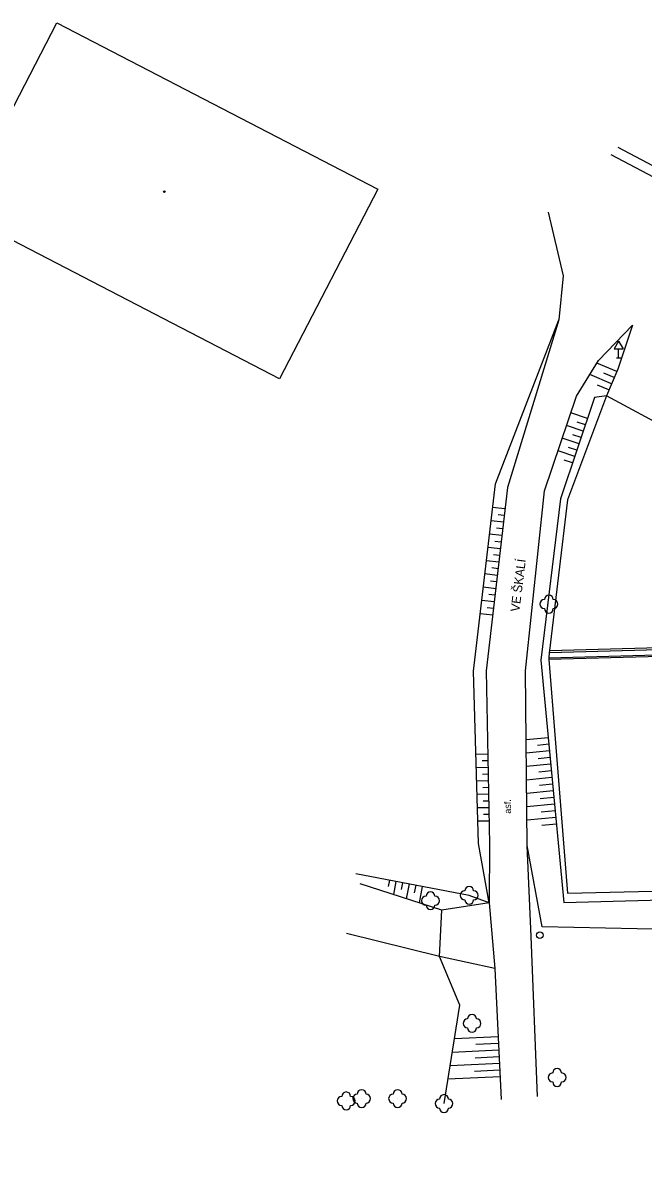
# Model space of a CAD drawing. Extents: x -794191 to -788944, y -1117087 to -1105044.
# Drawn here: x -792713.5 to -792644, y -1109153 to -1109025.9 of the extents above; entities that cross this region are included whole.
import ezdxf

# ---------------------------------------------------------------- set-up
doc = ezdxf.new("R2010")
doc.units = 0
for name, color, linetype in [('Doplněk polohopisu', 7, 'Continuous'), ('Doplňkové značky', 7, 'Continuous'), ('Hranice - ploty_ zdi', 7, 'Continuous'), ('Komunikace', 7, 'Continuous'), ('Názvy ulic_ silnic_ žel_', 7, 'Continuous'), ('Pomocné popisy', 7, 'Continuous'), ('Stavební objekty', 7, 'Continuous'), ('temporary_level_1', 7, 'Continuous'), ('Výškopis', 7, 'Continuous'), ('Zeleň', 7, 'Continuous'), ('Značky druhů budov', 7, 'Continuous')]:
    doc.layers.add(name, color=color, linetype=linetype)

msp = doc.modelspace()

# ---------------------------------------------------------------- linework, layer by layer
at = {"layer": 'Doplněk polohopisu'}
for points in [[(-792646.83, -1109064.75), (-792648.1, -1109067.76), (-792652.46, -1109079.39), (-792654.47, -1109096.31), (-792654.52, -1109096.58)], [(-792654.52, -1109096.58), (-792654.55, -1109097.11), (-792654.55, -1109097.32), (-792652.46, -1109123.53), (-792595.21, -1109122.16), (-792554.07, -1109123.97)]]:
    msp.add_lwpolyline(points, dxfattribs=at)
at = {"layer": 'Doplňkové značky'}
for p, q in [((-792646.73, -1109061.614), (-792647.23, -1109062.48)), ((-792646.73, -1109061.614), (-792646.23, -1109062.48)), ((-792647.23, -1109062.48), (-792646.23, -1109062.48)), ((-792646.73, -1109063.48), (-792646.73, -1109062.48)), ((-792646.98, -1109063.48), (-792646.48, -1109063.48))]:
    msp.add_line(p, q, dxfattribs=at)
at = {"layer": 'Hranice - ploty_ zdi'}
for p, q in [((-792666.53, -1109125.43), (-792675.7, -1109122.47)), ((-792666.81, -1109130.61), (-792666.53, -1109125.43))]:
    msp.add_line(p, q, dxfattribs=at)
for points in [[(-792648.1, -1109067.76), (-792649.42, -1109067.95), (-792653.24, -1109079.28), (-792655.45, -1109097.39), (-792652.88, -1109124.55), (-792594.78, -1109123), (-792553.41, -1109125.14), (-792545.26, -1109108.2)], [(-792641.16, -1109071.66), (-792641.76, -1109071.38), (-792642.76, -1109070.62), (-792648.1, -1109067.76)], [(-792654.47, -1109096.31), (-792573.94, -1109094.1), (-792573.97, -1109094.35), (-792654.52, -1109096.58)], [(-792654.55, -1109097.11), (-792573.91, -1109094.9), (-792573.87, -1109095.16), (-792654.55, -1109097.32)], [(-792666.3, -1109147.11), (-792664.53, -1109136.08), (-792666.81, -1109130.61)]]:
    msp.add_lwpolyline(points, dxfattribs=at)
at = {"layer": 'Komunikace'}
for p, q in [((-792661.23, -1109124.6), (-792666.53, -1109125.43)), ((-792666.81, -1109130.61), (-792677.22, -1109128.05)), ((-792660.59, -1109131.98), (-792666.81, -1109130.61))]:
    msp.add_line(p, q, dxfattribs=at)
for points in [[(-792344.2, -1109252.39), (-792364.9, -1109227.31), (-792384.65, -1109203.09), (-792405.99, -1109178.11), (-792429.89, -1109159.02), (-792436.53, -1109154.65), (-792444.12, -1109150.51), (-792463.48, -1109139.83), (-792485.49, -1109128.03), (-792502.16, -1109119.01), (-792513.91, -1109112.56), (-792525.39, -1109106.43), (-792542.08, -1109097.39), (-792570.53, -1109082.24), (-792594.12, -1109069.43), (-792609.89, -1109060.71), (-792628.36, -1109050.84), (-792647.56, -1109040.71)], [(-792654.62, -1109047.14), (-792652.93, -1109054.3), (-792653.45, -1109059.21), (-792659.2, -1109078.04), (-792661.56, -1109098.58), (-792661.2, -1109118.02), (-792661.23, -1109124.6), (-792660.59, -1109131.98), (-792659.9, -1109146.67)], [(-792655.83, -1109146.33), (-792656.54, -1109128.39), (-792656.97, -1109118.17), (-792657.18, -1109098.59), (-792655.02, -1109078.38), (-792651.44, -1109067.77), (-792649, -1109063.8), (-792645.18, -1109059.81), (-792646.83, -1109064.75)]]:
    msp.add_lwpolyline(points, dxfattribs=at)
at = {"layer": 'Stavební objekty'}
msp.add_lwpolyline([(-792673.73, -1109044.58), (-792684.23, -1109064.83), (-792684.75, -1109065.84), (-792720.74, -1109047.18), (-792718.76, -1109043.37), (-792709.7, -1109025.9)], close=True, dxfattribs=at)
at = {"layer": 'temporary_level_1'}
for radius in [0.375, 0.0005]:
    msp.add_circle((-792655.57, -1109128.221), radius, dxfattribs=at)
at = {"layer": 'Výškopis'}
for p, q in [((-792646.94, -1109065.01), (-792649.17, -1109064.07)), ((-792647.52, -1109066.39), (-792649.96, -1109065.36)), ((-792647.23, -1109065.7), (-792648.4, -1109065.21)), ((-792647.81, -1109067.08), (-792649.09, -1109066.55)), ((-792650.21, -1109070.29), (-792652.08, -1109069.66)), ((-792650.69, -1109071.71), (-792652.56, -1109071.08)), ((-792650.45, -1109071), (-792651.38, -1109070.69)), ((-792651.17, -1109073.13), (-792653.04, -1109072.51)), ((-792650.93, -1109072.43), (-792651.86, -1109072.11)), ((-792651.65, -1109074.56), (-792653.52, -1109073.93)), ((-792651.41, -1109073.85), (-792652.34, -1109073.53)), ((-792651.89, -1109075.27), (-792652.82, -1109074.95)), ((-792659.47, -1109080.43), (-792660.85, -1109080.27)), ((-792659.65, -1109081.92), (-792661.02, -1109081.76)), ((-792659.56, -1109081.17), (-792660.25, -1109081.09)), ((-792659.82, -1109083.41), (-792661.2, -1109083.25)), ((-792659.73, -1109082.66), (-792660.42, -1109082.58)), ((-792659.9, -1109084.15), (-792660.59, -1109084.07)), ((-792659.99, -1109084.9), (-792661.37, -1109084.74)), ((-792660.07, -1109085.64), (-792660.77, -1109085.56)), ((-792660.16, -1109086.39), (-792661.54, -1109086.23)), ((-792660.25, -1109087.13), (-792660.94, -1109087.05)), ((-792660.33, -1109087.88), (-792661.72, -1109087.72)), ((-792660.5, -1109089.37), (-792661.89, -1109089.21)), ((-792660.42, -1109088.62), (-792661.11, -1109088.54)), ((-792660.67, -1109090.86), (-792662.07, -1109090.7)), ((-792660.59, -1109090.11), (-792661.28, -1109090.03)), ((-792660.84, -1109092.35), (-792662.24, -1109092.19)), ((-792660.76, -1109091.6), (-792661.46, -1109091.52)), ((-792654.63, -1109106.08), (-792657.1, -1109106.31)), ((-792654.56, -1109106.82), (-792655.82, -1109106.94)), ((-792661.39, -1109107.93), (-792662.71, -1109107.95)), ((-792661.37, -1109108.68), (-792662.03, -1109108.69)), ((-792654.49, -1109107.57), (-792657.08, -1109107.82)), ((-792654.42, -1109108.32), (-792655.75, -1109108.44)), ((-792661.36, -1109109.43), (-792662.67, -1109109.45)), ((-792654.35, -1109109.06), (-792657.07, -1109109.32)), ((-792654.27, -1109109.81), (-792655.67, -1109109.94)), ((-792661.33, -1109110.93), (-792662.63, -1109110.95)), ((-792661.35, -1109110.18), (-792662, -1109110.19)), ((-792654.2, -1109110.56), (-792657.05, -1109110.83)), ((-792654.13, -1109111.3), (-792655.59, -1109111.44)), ((-792661.3, -1109112.43), (-792662.58, -1109112.45)), ((-792661.32, -1109111.68), (-792661.96, -1109111.69)), ((-792654.06, -1109112.05), (-792657.03, -1109112.33)), ((-792661.29, -1109113.18), (-792661.93, -1109113.19)), ((-792653.92, -1109113.54), (-792657.02, -1109113.84)), ((-792653.99, -1109112.8), (-792655.51, -1109112.94)), ((-792661.28, -1109113.93), (-792662.54, -1109113.95)), ((-792661.26, -1109114.68), (-792661.89, -1109114.69)), ((-792653.78, -1109115.04), (-792657, -1109115.34)), ((-792653.85, -1109114.29), (-792655.43, -1109114.44)), ((-792661.25, -1109115.43), (-792662.49, -1109115.45)), ((-792653.71, -1109115.78), (-792655.35, -1109115.94)), ((-792655.31, -1109127.29), (-792656.97, -1109118.17)), ((-792672.42, -1109122.06), (-792672.56, -1109122.75)), ((-792671.69, -1109122.2), (-792671.97, -1109123.67)), ((-792670.95, -1109122.34), (-792671.1, -1109123.12)), ((-792670.21, -1109122.48), (-792670.53, -1109124.14)), ((-792669.48, -1109122.62), (-792669.64, -1109123.49)), ((-792668.74, -1109122.76), (-792669.09, -1109124.6)), ((-792551.12, -1109129.4), (-792655.31, -1109127.29)), ((-792660.23, -1109139.62), (-792665.14, -1109139.85)), ((-792660.2, -1109140.37), (-792662.73, -1109140.49)), ((-792660.16, -1109141.12), (-792665.38, -1109141.37)), ((-792660.13, -1109141.87), (-792662.81, -1109142)), ((-792660.09, -1109142.62), (-792665.62, -1109142.88)), ((-792660.02, -1109144.12), (-792665.86, -1109144.39)), ((-792660.05, -1109143.37), (-792662.9, -1109143.5))]:
    msp.add_line(p, q, dxfattribs=at)
for points in [[(-792646.8, -1109039.86), (-792627.94, -1109049.84), (-792609.44, -1109059.79), (-792593.56, -1109068.23), (-792569.83, -1109081.27), (-792541.65, -1109096.27), (-792524.67, -1109105.3), (-792513.21, -1109111.24), (-792525.39, -1109106.43)], [(-792661.23, -1109124.6), (-792662.42, -1109117.95), (-792662.99, -1109098.61), (-792660.54, -1109077.63), (-792653.45, -1109059.21)], [(-792661.23, -1109124.6), (-792663.48, -1109123.76), (-792676.19, -1109121.34)]]:
    msp.add_lwpolyline(points, dxfattribs=at)
at = {"layer": 'Zeleň'}
for centre in [(-792654.55, -1109091.1), (-792663.48, -1109123.76), (-792667.82, -1109124.36), (-792663.16, -1109138.12), (-792653.62, -1109144.18), (-792677.27, -1109146.81), (-792675.54, -1109146.55), (-792671.51, -1109146.55), (-792666.3, -1109147.11)]:
    msp.add_circle(centre, 0.0005, dxfattribs=at)
for centre, start, end in [((-792655.05, -1109091.1), 89.99999, 269.99999), ((-792654.55, -1109090.6), 0, 179.99999), ((-792654.05, -1109091.1), 270, 89.99999), ((-792654.55, -1109091.6), 179.99999, 359.99999), ((-792663.48, -1109123.26), 0, 179.99999), ((-792668.32, -1109124.36), 89.99999, 269.99999), ((-792667.82, -1109123.86), 0, 179.99999), ((-792667.32, -1109124.36), 270, 89.99999), ((-792663.98, -1109123.76), 89.99999, 269.99999), ((-792662.98, -1109123.76), 270, 89.99999), ((-792667.82, -1109124.86), 179.99999, 359.99999), ((-792663.48, -1109124.26), 179.99999, 359.99999), ((-792663.66, -1109138.12), 89.99999, 269.99999), ((-792663.16, -1109137.62), 0, 179.99999), ((-792662.66, -1109138.12), 270, 89.99999), ((-792663.16, -1109138.62), 179.99999, 359.99999), ((-792654.12, -1109144.18), 89.99999, 269.99999), ((-792653.62, -1109143.68), 0, 179.99999), ((-792653.12, -1109144.18), 270, 89.99999), ((-792675.54, -1109146.05), 0, 179.99999), ((-792671.51, -1109146.05), 0, 179.99999), ((-792653.62, -1109144.68), 179.99999, 359.99999), ((-792677.77, -1109146.81), 89.99999, 269.99999), ((-792677.27, -1109146.31), 0, 179.99999), ((-792676.77, -1109146.81), 270, 89.99999), ((-792676.04, -1109146.55), 89.99999, 269.99999), ((-792675.04, -1109146.55), 270, 89.99999), ((-792672.01, -1109146.55), 89.99999, 269.99999), ((-792671.01, -1109146.55), 270, 89.99999), ((-792666.8, -1109147.11), 89.99999, 269.99999), ((-792666.3, -1109146.61), 0, 179.99999), ((-792665.8, -1109147.11), 270, 89.99999), ((-792677.27, -1109147.31), 179.99999, 359.99999), ((-792675.54, -1109147.05), 179.99999, 359.99999), ((-792671.51, -1109147.05), 179.99999, 359.99999), ((-792666.3, -1109147.61), 179.99999, 359.99999)]:
    msp.add_arc(centre, 0.5, start, end, dxfattribs=at)
at = {"layer": 'Značky druhů budov'}
msp.add_circle((-792697.65, -1109044.84), 0.0875, dxfattribs=at)

# ---------------------------------------------------------------- texts
at = {"layer": 'Názvy ulic_ silnic_ žel_'}
msp.add_text('VE ŠKALÍ', height=1, rotation=82.7963, dxfattribs=at).set_placement((-792657.864, -1109092.006))
at = {"layer": 'Pomocné popisy'}
msp.add_text('asf.', height=0.75, rotation=90.83908, dxfattribs=at).set_placement((-792658.79, -1109114.6))

doc.saveas('drawing.dxf')
